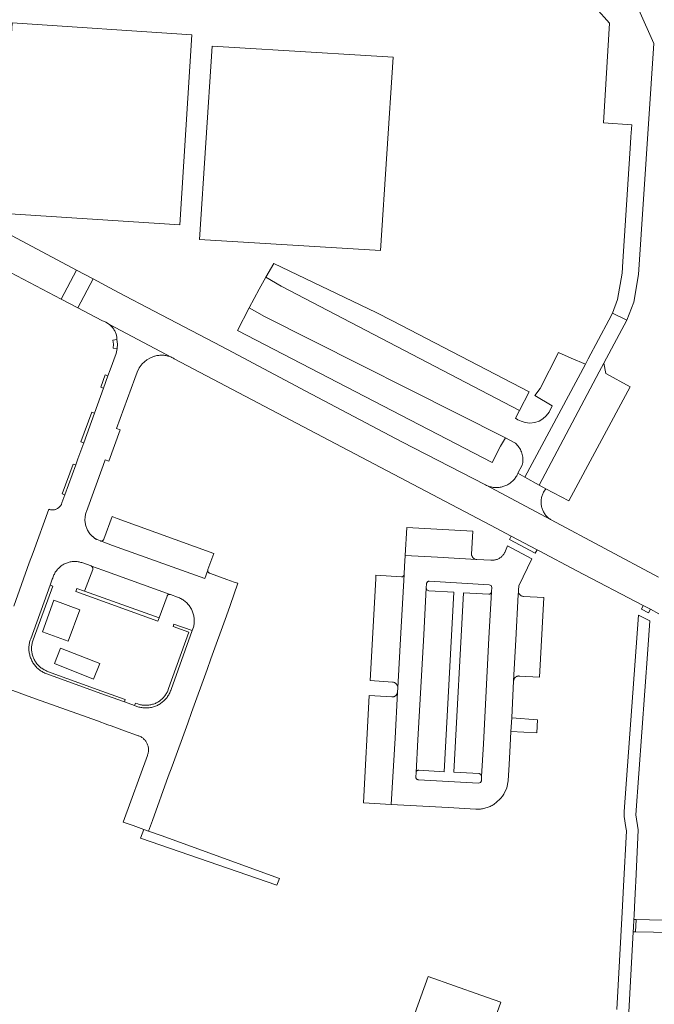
# Model space of a CAD drawing. Extents: x 152825 to 164088, y 457113 to 463005.
# Tile 297 of 364: x 158561 to 158681, y 461285 to 461472. Entities that reach past the tile are written whole.
import ezdxf

# ---------------------------------------------------------------- set-up
doc = ezdxf.new("R2010")
doc.units = 0
doc.header["$LTSCALE"] = 0.5
for name, color, linetype, lineweight in [('B-PV-VH-GESLOTENVERHARDING_KUNSTSTOF-GV', 251, 'CONTINUOUS', 18), ('B-PV-VH-HALFVERHARDING_GRAVEL-GV', 251, 'CONTINUOUS', 18), ('B-PV-VH-ONVERHARD_ZAND-GV', 251, 'CONTINUOUS', 18), ('B-PV-VH-OPENVERHARDING_BETONSTRAATSTEEN-GV', 251, 'CONTINUOUS', 18), ('B-PV-VH-OPENVERHARDING_STRAATBAKSTEEN-GV', 251, 'CONTINUOUS', 18)]:
    doc.layers.add(name, color=color, linetype=linetype, lineweight=lineweight)

msp = doc.modelspace()

# ---------------------------------------------------------------- linework, layer by layer
at = {"layer": 'B-PV-VH-GESLOTENVERHARDING_KUNSTSTOF-GV', "flags": 128}
for points in [[(158631.89, 461464.68), (158609.11, 461466.081), (158607.031, 461466.209), (158597.59, 461466.79), (158595.22, 461430.14), (158629.51, 461428.05)], [(158572.512, 461360.05), (158567.636, 461361.864), (158565.438, 461355.881), (158570.317, 461354.066)], [(158576.315, 461349.875), (158568.88, 461352.761), (158567.705, 461349.836), (158575.099, 461346.897)]]:
    msp.add_lwpolyline(points, close=True, dxfattribs=at)
at = {"layer": 'B-PV-VH-HALFVERHARDING_GRAVEL-GV', "flags": 128}
msp.add_lwpolyline([(158591.49, 461432.94), (158593.76, 461468.9), (158559.73, 461471.17), (158559.392, 461466.098), (158558.196, 461448.164), (158558.176, 461447.865), (158557.33, 461435.17)], close=True, dxfattribs=at)
at = {"layer": 'B-PV-VH-ONVERHARD_ZAND-GV', "flags": 128}
for points in [[(158581.15, 461343.057), (158576.689, 461344.652), (158566.429, 461348.379), (158566.279, 461348.436), (158566.11, 461348.508), (158565.944, 461348.586), (158565.783, 461348.668), (158565.625, 461348.759), (158565.47, 461348.856), (158565.319, 461348.958), (158565.174, 461349.066), (158565.031, 461349.18), (158564.894, 461349.301), (158564.761, 461349.425), (158564.634, 461349.555), (158564.512, 461349.69), (158564.395, 461349.83), (158564.283, 461349.974), (158564.179, 461350.122), (158564.084, 461350.268), (158563.986, 461350.433), (158563.899, 461350.593), (158563.818, 461350.756), (158563.744, 461350.921), (158563.677, 461351.092), (158563.616, 461351.263), (158563.563, 461351.437), (158563.516, 461351.613), (158563.476, 461351.791), (158563.443, 461351.97), (158563.417, 461352.151), (158563.398, 461352.332), (158563.388, 461352.513), (158563.383, 461352.695), (158563.387, 461352.877), (158563.397, 461353.06), (158563.415, 461353.241), (158563.439, 461353.422), (158563.471, 461353.601), (158563.509, 461353.779), (158563.555, 461353.955), (158563.607, 461354.125), (158563.689, 461354.348), (158567.387, 461364.519), (158566.917, 461364.689), (158563.219, 461354.519), (158563.133, 461354.284), (158563.074, 461354.091), (158563.023, 461353.895), (158562.98, 461353.698), (158562.945, 461353.499), (158562.918, 461353.299), (158562.898, 461353.098), (158562.887, 461352.896), (158562.883, 461352.694), (158562.888, 461352.492), (158562.9, 461352.291), (158562.921, 461352.09), (158562.949, 461351.89), (158562.986, 461351.691), (158563.03, 461351.494), (158563.082, 461351.299), (158563.141, 461351.106), (158563.209, 461350.916), (158563.283, 461350.728), (158563.365, 461350.543), (158563.455, 461350.362), (158563.551, 461350.185), (158563.655, 461350.011), (158563.765, 461349.842), (158563.881, 461349.677), (158564.005, 461349.517), (158564.134, 461349.362), (158564.27, 461349.212), (158564.411, 461349.068), (158564.558, 461348.93), (158564.71, 461348.797), (158564.868, 461348.67), (158565.03, 461348.55), (158565.197, 461348.437), (158565.368, 461348.33), (158565.544, 461348.229), (158565.723, 461348.137), (158565.906, 461348.051), (158566.092, 461347.972), (158566.255, 461347.91), (158576.519, 461344.182), (158580.982, 461342.586)], [(158587.534, 461358.49), (158573.438, 461363.572), (158571.983, 461364.096), (158571.773, 461363.513), (158587.324, 461357.907)], [(158583.051, 461342.377), (158582.882, 461341.906), (158583.329, 461341.746), (158583.518, 461341.681), (158583.709, 461341.624), (158583.903, 461341.574), (158584.099, 461341.533), (158584.296, 461341.499), (158584.494, 461341.473), (158584.693, 461341.455), (158584.892, 461341.445), (158585.092, 461341.443), (158585.292, 461341.449), (158585.491, 461341.463), (158585.69, 461341.485), (158585.888, 461341.515), (158586.084, 461341.553), (158586.278, 461341.598), (158586.471, 461341.652), (158586.661, 461341.712), (158586.849, 461341.781), (158587.034, 461341.857), (158587.216, 461341.94), (158587.394, 461342.031), (158587.568, 461342.129), (158587.738, 461342.233), (158587.904, 461342.344), (158588.066, 461342.462), (158588.223, 461342.586), (158588.374, 461342.717), (158588.52, 461342.853), (158588.661, 461342.995), (158588.795, 461343.143), (158588.924, 461343.295), (158589.047, 461343.453), (158589.163, 461343.616), (158589.273, 461343.783), (158589.375, 461343.954), (158589.471, 461344.13), (158589.56, 461344.309), (158589.641, 461344.491), (158589.716, 461344.677), (158589.742, 461344.749), (158589.817, 461344.96), (158593.813, 461356.096), (158590.355, 461357.337), (158590.186, 461356.866), (158593.173, 461355.794), (158589.346, 461345.128), (158589.271, 461344.918), (158589.249, 461344.855), (158589.181, 461344.686), (158589.108, 461344.522), (158589.028, 461344.361), (158588.941, 461344.202), (158588.849, 461344.049), (158588.75, 461343.899), (158588.646, 461343.752), (158588.536, 461343.61), (158588.419, 461343.473), (158588.298, 461343.339), (158588.172, 461343.212), (158588.04, 461343.089), (158587.904, 461342.971), (158587.764, 461342.86), (158587.618, 461342.754), (158587.468, 461342.654), (158587.315, 461342.56), (158587.157, 461342.472), (158586.998, 461342.39), (158586.835, 461342.316), (158586.668, 461342.247), (158586.499, 461342.185), (158586.328, 461342.131), (158586.154, 461342.083), (158585.98, 461342.042), (158585.803, 461342.008), (158585.625, 461341.981), (158585.446, 461341.961), (158585.267, 461341.948), (158585.087, 461341.943), (158584.907, 461341.945), (158584.728, 461341.954), (158584.549, 461341.97), (158584.371, 461341.993), (158584.193, 461342.024), (158584.017, 461342.061), (158583.843, 461342.106), (158583.671, 461342.157), (158583.495, 461342.218)], [(158585.561, 461318.134), (158584.645, 461318.425), (158584.045, 461316.776), (158609.866, 461307.862), (158610.33, 461309.154), (158587.913, 461317.288)]]:
    msp.add_lwpolyline(points, close=True, dxfattribs=at)
at = {"layer": 'B-PV-VH-OPENVERHARDING_BETONSTRAATSTEEN-GV', "flags": 128}
for points in [[(158670.26, 461474.04), (158672.9, 461471.14), (158671.712, 461452.235), (158677.098, 461451.892), (158677.043, 461451.095), (158676.941, 461449.598), (158676.86, 461448.41), (158675.411, 461425.971), (158675.27, 461423.79), (158674.38, 461418.78), (158673.44, 461416.21), (158676.14, 461414.88), (158677.47, 461418.3), (158678.36, 461423.53), (158681.278, 461467.31), (158678.461, 461473.655)], [(158558.204, 461424.542), (158569.011, 461418.842), (158571.929, 461424.377), (158559.725, 461430.889)], [(158682.181, 461366.206), (158661.85, 461377.041), (158649.404, 461383.682), (158633.53, 461391.87), (158615.32, 461401.47), (158600.493, 461409.306), (158597.97, 461410.64), (158586.616, 461416.599), (158579.85, 461420.15), (158575.047, 461422.713), (158572.137, 461417.194), (158576.668, 461414.804), (158577.453, 461414.525), (158578.157, 461414.079), (158589.931, 461407.836), (158590.104, 461407.753), (158590.274, 461407.662), (158590.427, 461407.576), (158650.339, 461376.072), (158654.264, 461373.995), (158659.147, 461371.419), (158659.563, 461371.2), (158666.705, 461367.436), (158679.276, 461360.822), (158680.623, 461360.125), (158682.219, 461359.264)], [(158555.975, 461346.12), (158564.117, 461343.199), (158566.093, 461342.49), (158575.882, 461338.978), (158577.859, 461338.269), (158578.488, 461338.04), (158580.98, 461337.131), (158583.431, 461336.237), (158583.439, 461336.235), (158583.583, 461336.193), (158583.725, 461336.143), (158583.864, 461336.086), (158583.999, 461336.022), (158584.131, 461335.95), (158584.259, 461335.872), (158584.382, 461335.787), (158584.501, 461335.695), (158584.615, 461335.597), (158584.723, 461335.494), (158584.826, 461335.384), (158584.922, 461335.269), (158585.013, 461335.15), (158585.097, 461335.025), (158585.174, 461334.897), (158585.244, 461334.764), (158585.307, 461334.628), (158585.363, 461334.489), (158585.411, 461334.347), (158585.451, 461334.203), (158585.484, 461334.056), (158585.509, 461333.908), (158585.526, 461333.759), (158585.535, 461333.61), (158585.536, 461333.46), (158585.529, 461333.31), (158585.514, 461333.161), (158585.491, 461333.012), (158585.46, 461332.866), (158585.422, 461332.721), (158585.376, 461332.578), (158585.322, 461332.438), (158580.751, 461319.837), (158582.621, 461319.167), (158584.645, 461318.425), (158585.561, 461318.134), (158586.277, 461320.113), (158589.29, 461328.435), (158590.005, 461330.409), (158592.966, 461338.59), (158593.681, 461340.564), (158596.643, 461348.745), (158597.357, 461350.719), (158600.319, 461358.9), (158601.034, 461360.874), (158602.487, 461365.085), (158601.789, 461365.296), (158600.399, 461365.778), (158597.985, 461366.658), (158597.097, 461366.982), (158597.081, 461366.987), (158597.024, 461367.011), (158596.97, 461367.043), (158596.921, 461367.081), (158596.876, 461367.125), (158596.838, 461367.174), (158596.807, 461367.228), (158596.783, 461367.285), (158596.766, 461367.345), (158596.757, 461367.407), (158596.756, 461367.469), (158596.763, 461367.531), (158596.202, 461365.951), (158578.72, 461372.181), (158576.42, 461373.071), (158575.795, 461373.327), (158575.727, 461373.363), (158575.66, 461373.401), (158575.594, 461373.44), (158575.528, 461373.48), (158575.464, 461373.521), (158575.399, 461373.563), (158575.336, 461373.607), (158575.273, 461373.651), (158575.211, 461373.697), (158575.15, 461373.743), (158575.09, 461373.791), (158575.031, 461373.84), (158574.972, 461373.889), (158574.915, 461373.94), (158574.886, 461373.966), (158574.858, 461373.992), (158574.802, 461374.045), (158574.747, 461374.099), (158574.693, 461374.153), (158574.64, 461374.209), (158574.588, 461374.266), (158574.537, 461374.323), (158574.487, 461374.381), (158574.438, 461374.44), (158574.39, 461374.501), (158574.343, 461374.562), (158574.298, 461374.623), (158574.253, 461374.686), (158574.209, 461374.749), (158574.167, 461374.813), (158574.099, 461374.925), (158574.008, 461375.087), (158573.924, 461375.253), (158573.848, 461375.422), (158573.779, 461375.594), (158573.717, 461375.769), (158573.663, 461375.947), (158573.617, 461376.127), (158573.578, 461376.308), (158573.547, 461376.492), (158573.525, 461376.676), (158573.51, 461376.861), (158573.503, 461377.047), (158573.504, 461377.232), (158573.513, 461377.418), (158573.53, 461377.602), (158573.556, 461377.786), (158573.589, 461377.969), (158573.629, 461378.15), (158573.678, 461378.33), (158573.734, 461378.507), (158573.798, 461378.681), (158576.96, 461387.376), (158577.33, 461388.426), (158578.041, 461388.204), (158580.18, 461394.09), (158579.474, 461394.343), (158582.932, 461403.85), (158583.381, 461405.011), (158583.794, 461405.864), (158584.354, 461406.629), (158585.213, 461407.372), (158585.921, 461407.765), (158586.676, 461408.056), (158586.735, 461408.073), (158586.921, 461408.122), (158587.109, 461408.164), (158587.298, 461408.197), (158587.489, 461408.223), (158587.681, 461408.241), (158587.873, 461408.251), (158588.065, 461408.252), (158588.258, 461408.246), (158588.45, 461408.232), (158588.641, 461408.209), (158588.831, 461408.179), (158589.02, 461408.141), (158589.207, 461408.095), (158589.391, 461408.042), (158589.574, 461407.981), (158589.754, 461407.912), (158589.931, 461407.836), (158578.157, 461414.079), (158578.17, 461414.068), (158578.302, 461413.957), (158578.429, 461413.839), (158578.55, 461413.715), (158578.665, 461413.587), (158578.774, 461413.453), (158578.876, 461413.313), (158578.973, 461413.17), (158579.062, 461413.022), (158579.144, 461412.87), (158579.22, 461412.715), (158579.288, 461412.556), (158579.348, 461412.394), (158579.401, 461412.23), (158579.447, 461412.063), (158579.484, 461411.894), (158579.514, 461411.724), (158579.536, 461411.553), (158579.55, 461411.381), (158579.556, 461411.208), (158579.669, 461410.363), (158579.628, 461409.511), (158579.394, 461408.553), (158578.279, 461405.501), (158577.867, 461404.355), (158577.005, 461401.998), (158575.296, 461397.274), (158573.266, 461391.64), (158572.157, 461388.612), (158571.759, 461387.464), (158569.696, 461381.799), (158569.149, 461380.307), (158569.123, 461380.224), (158569.079, 461380.109), (158569.028, 461379.998), (158568.97, 461379.89), (158568.905, 461379.786), (158568.833, 461379.686), (158568.755, 461379.592), (158568.671, 461379.503), (158568.581, 461379.419), (158568.486, 461379.341), (158568.387, 461379.27), (158568.282, 461379.205), (158568.174, 461379.148), (158568.062, 461379.097), (158567.948, 461379.054), (158567.83, 461379.019), (158567.711, 461378.991), (158567.59, 461378.971), (158567.468, 461378.959), (158567.345, 461378.955), (158567.223, 461378.959), (158567.101, 461378.971), (158566.98, 461378.991), (158566.86, 461379.019), (158566.743, 461379.054), (158566.628, 461379.097), (158563.668, 461370.905), (158562.958, 461368.94), (158559.998, 461360.748)], [(158674.72, 461249.999), (158677.353, 461299.045), (158677.397, 461299.864), (158677.479, 461301.398), (158677.52, 461302.162), (158677.603, 461303.695), (158677.812, 461307.596), (158677.858, 461308.576), (158678.318, 461318.373), (158677.881, 461321.175), (158680.12, 461352.495), (158680.508, 461357.929), (158678.378, 461359.043), (158675.661, 461321.816), (158675.64, 461320.901), (158675.978, 461318.788), (158676.092, 461318.163), (158675.535, 461307.688), (158675.274, 461302.797), (158674.29, 461284.347)]]:
    msp.add_lwpolyline(points, dxfattribs=at)
for points in [[(158607.779, 461423.008), (158610.678, 461421.354), (158655.83, 461397.803), (158657.653, 461401.316), (158631.778, 461414.74), (158628.665, 461416.355), (158609.258, 461425.602)], [(158575.047, 461422.713), (158571.929, 461424.377), (158569.011, 461418.842), (158572.137, 461417.194)], [(158668.321, 461406.583), (158665.59, 461407.713), (158663.233, 461408.79), (158659.763, 461401.922), (158658.752, 461400.643), (158662.016, 461398.644), (158661.419, 461397.439), (158660.861, 461396.759), (158660.265, 461396.197), (158659.545, 461395.758), (158658.759, 461395.484), (158657.798, 461395.38), (158656.874, 461395.502), (158656.137, 461395.765), (158655.535, 461396.027), (158655.052, 461396.326), (158655.83, 461397.803), (158610.678, 461421.354), (158607.779, 461423.008), (158606.5, 461420.764), (158604.634, 461417.204), (158607.54, 461415.6), (158653.201, 461392.597), (158654.839, 461391.731), (158655.038, 461391.572), (158655.226, 461391.401), (158655.404, 461391.218), (158655.569, 461391.024), (158655.723, 461390.821), (158655.863, 461390.608), (158655.989, 461390.386), (158656.101, 461390.158), (158656.199, 461389.922), (158656.282, 461389.681), (158656.349, 461389.436), (158656.401, 461389.186), (158656.438, 461388.934), (158656.458, 461388.68), (158656.462, 461388.425), (158656.451, 461388.17), (158656.423, 461387.917), (158656.379, 461387.666), (158656.323, 461387.43), (158655.513, 461385.887), (158656.85, 461385.18)], [(158607.54, 461415.6), (158604.634, 461417.204), (158602.401, 461412.946), (158602.393, 461412.931), (158650.657, 461387.95), (158652.248, 461391.025), (158653.201, 461392.597)], [(158676.14, 461414.88), (158673.44, 461416.21), (158672.747, 461414.907), (158668.858, 461407.586), (158668.321, 461406.583), (158656.85, 461385.18), (158659.54, 461383.62), (158670.946, 461405.119), (158671.82, 461406.766)], [(158579.669, 461410.363), (158579.556, 461411.208), (158578.802, 461411.09), (158578.901, 461410.351), (158578.868, 461409.606), (158579.628, 461409.511)], [(158672.2, 461404.77), (158671.82, 461406.766), (158670.946, 461405.119), (158659.54, 461383.62), (158660.811, 461382.957), (158665.18, 461380.68), (158676.76, 461402.24)], [(158577.867, 461404.355), (158577.35, 461404.541), (158576.488, 461402.187), (158577.005, 461401.998)], [(158575.296, 461397.274), (158574.779, 461397.461), (158572.749, 461391.827), (158573.266, 461391.64)], [(158571.759, 461387.464), (158571.239, 461387.644), (158569.179, 461381.987), (158569.696, 461381.799)], [(158649.404, 461383.682), (158661.85, 461377.041), (158661.699, 461377.134), (158661.552, 461377.235), (158661.41, 461377.341), (158661.273, 461377.455), (158661.141, 461377.574), (158661.014, 461377.699), (158660.894, 461377.83), (158660.779, 461377.965), (158660.67, 461378.106), (158660.568, 461378.252), (158660.473, 461378.402), (158660.384, 461378.556), (158660.303, 461378.714), (158660.228, 461378.876), (158660.161, 461379.041), (158660.102, 461379.208), (158660.05, 461379.378), (158660.005, 461379.551), (158659.969, 461379.725), (158659.94, 461379.9), (158659.92, 461380.077), (158659.907, 461380.255), (158659.902, 461380.432), (158659.906, 461380.61), (158659.917, 461380.788), (158659.936, 461380.964), (158659.963, 461381.14), (158659.998, 461381.315), (158660.041, 461381.487), (158660.092, 461381.658), (158660.15, 461381.826), (158660.216, 461381.991), (158660.289, 461382.153), (158660.369, 461382.312), (158660.811, 461382.957), (158659.54, 461383.62), (158656.85, 461385.18), (158655.513, 461385.887), (158655.507, 461385.858), (158655.5, 461385.83), (158655.464, 461385.752), (158655.382, 461385.582), (158655.292, 461385.417), (158655.195, 461385.256), (158655.091, 461385.098), (158654.981, 461384.946), (158654.864, 461384.798), (158654.741, 461384.655), (158654.612, 461384.518), (158654.478, 461384.386), (158654.338, 461384.26), (158654.193, 461384.14), (158654.043, 461384.027), (158653.888, 461383.92), (158653.728, 461383.819), (158653.565, 461383.725), (158653.398, 461383.639), (158653.227, 461383.56), (158653.053, 461383.487), (158652.876, 461383.423), (158652.697, 461383.366), (158652.515, 461383.316), (158652.331, 461383.275), (158652.146, 461383.241), (158651.959, 461383.215), (158651.772, 461383.197), (158651.584, 461383.187), (158651.396, 461383.185), (158651.207, 461383.191), (158651.02, 461383.205), (158650.833, 461383.227), (158650.647, 461383.257), (158650.462, 461383.295), (158650.28, 461383.341), (158650.099, 461383.394), (158649.921, 461383.455), (158649.745, 461383.523), (158649.573, 461383.599)], [(158579.609, 461377.33), (158578.631, 461377.685), (158577.077, 461373.418), (158577.062, 461373.375), (158577.033, 461373.317), (158576.998, 461373.262), (158576.957, 461373.213), (158576.909, 461373.168), (158576.857, 461373.13), (158576.8, 461373.099), (158576.74, 461373.075), (158576.677, 461373.058), (158576.613, 461373.049), (158576.548, 461373.049), (158576.483, 461373.056), (158576.42, 461373.071), (158578.72, 461372.181), (158596.202, 461365.951), (158596.763, 461367.531), (158596.777, 461367.592), (158596.8, 461367.65), (158597.568, 461369.694), (158597.938, 461370.677)], [(158646.981, 461374.919), (158634.478, 461375.631), (158634.176, 461370.34), (158640.312, 461369.997), (158647.663, 461369.545), (158647.534, 461369.573), (158647.446, 461369.6), (158647.36, 461369.635), (158647.278, 461369.677), (158647.2, 461369.725), (158647.126, 461369.781), (158647.058, 461369.843), (158646.995, 461369.91), (158646.938, 461369.982), (158646.888, 461370.06), (158646.845, 461370.141), (158646.808, 461370.225), (158646.78, 461370.313), (158646.758, 461370.403), (158646.745, 461370.494), (158646.74, 461370.586)], [(158659.147, 461371.419), (158654.264, 461373.995), (158653.914, 461373.331), (158658.797, 461370.755)], [(158658.151, 461369.711), (158653.556, 461372.156), (158653.036, 461370.895), (158652.992, 461370.811), (158652.917, 461370.685), (158652.836, 461370.562), (158652.748, 461370.444), (158652.655, 461370.331), (158652.554, 461370.224), (158652.449, 461370.122), (158652.338, 461370.026), (158652.222, 461369.936), (158652.101, 461369.852), (158651.975, 461369.776), (158651.846, 461369.706), (158651.713, 461369.643), (158651.577, 461369.588), (158651.438, 461369.54), (158651.297, 461369.5), (158651.154, 461369.468), (158651.009, 461369.443), (158650.863, 461369.426), (158650.717, 461369.418), (158650.57, 461369.417), (158650.423, 461369.424), (158647.728, 461369.541), (158647.663, 461369.545), (158640.312, 461369.997), (158634.176, 461370.34), (158634.056, 461368.242), (158633.977, 461366.758), (158633.973, 461366.69), (158633.316, 461355.649), (158632.761, 461345.275), (158632.705, 461344.434), (158632.247, 461335.752), (158631.508, 461323.16), (158642.319, 461322.562), (158647.56, 461322.28), (158647.774, 461322.273), (158647.988, 461322.273), (158648.202, 461322.282), (158648.416, 461322.299), (158648.628, 461322.323), (158648.84, 461322.356), (158649.051, 461322.396), (158649.259, 461322.445), (158649.466, 461322.501), (158649.67, 461322.565), (158649.872, 461322.636), (158650.071, 461322.715), (158650.267, 461322.801), (158650.46, 461322.894), (158650.649, 461322.995), (158650.834, 461323.102), (158650.951, 461323.175), (158652.08, 461324.186), (158652.276, 461324.383), (158652.582, 461324.732), (158652.854, 461325.108), (158653.439, 461326.322), (158653.686, 461327.647), (158653.862, 461330.756), (158654.063, 461334.319), (158654.203, 461336.968), (158654.341, 461339.587), (158654.71, 461346.55), (158654.713, 461346.611), (158655.121, 461354.336), (158655.58, 461362.92), (158655.631, 461363.379), (158655.618, 461363.468), (158655.612, 461363.558), (158655.615, 461363.648), (158655.625, 461363.738), (158655.671, 461364.593)], [(158589.637, 461362.929), (158589.692, 461362.906), (158591.006, 461362.439), (158591.059, 461362.42), (158591.241, 461362.351), (158591.421, 461362.274), (158591.597, 461362.19), (158591.77, 461362.098), (158591.938, 461362), (158592.103, 461361.895), (158592.263, 461361.783), (158592.418, 461361.665), (158592.569, 461361.54), (158592.714, 461361.41), (158592.854, 461361.273), (158592.988, 461361.131), (158593.116, 461360.984), (158593.238, 461360.831), (158593.354, 461360.674), (158593.463, 461360.512), (158593.565, 461360.345), (158593.661, 461360.175), (158593.749, 461360.001), (158593.83, 461359.823), (158593.904, 461359.642), (158593.97, 461359.459), (158594.029, 461359.273), (158594.08, 461359.084), (158594.124, 461358.894), (158594.159, 461358.701), (158594.187, 461358.508), (158594.207, 461358.314), (158594.218, 461358.119), (158594.222, 461357.924), (158594.218, 461357.728), (158594.205, 461357.534), (158594.185, 461357.339), (158594.157, 461357.146), (158594.121, 461356.954), (158594.036, 461356.718), (158593.813, 461356.096), (158589.817, 461344.96), (158589.742, 461344.749), (158589.716, 461344.677), (158589.641, 461344.491), (158589.56, 461344.309), (158589.471, 461344.13), (158589.375, 461343.954), (158589.273, 461343.783), (158589.163, 461343.616), (158589.047, 461343.453), (158588.924, 461343.295), (158588.795, 461343.143), (158588.661, 461342.995), (158588.52, 461342.853), (158588.374, 461342.717), (158588.223, 461342.586), (158588.066, 461342.462), (158587.904, 461342.344), (158587.738, 461342.233), (158587.568, 461342.129), (158587.394, 461342.031), (158587.216, 461341.94), (158587.034, 461341.857), (158586.849, 461341.781), (158586.661, 461341.712), (158586.471, 461341.652), (158586.278, 461341.598), (158586.084, 461341.553), (158585.888, 461341.515), (158585.69, 461341.485), (158585.491, 461341.463), (158585.292, 461341.449), (158585.092, 461341.443), (158584.892, 461341.445), (158584.693, 461341.455), (158584.494, 461341.473), (158584.296, 461341.499), (158584.099, 461341.533), (158583.903, 461341.574), (158583.709, 461341.624), (158583.518, 461341.681), (158583.329, 461341.746), (158582.882, 461341.906), (158580.982, 461342.586), (158576.519, 461344.182), (158566.255, 461347.91), (158566.092, 461347.972), (158565.906, 461348.051), (158565.723, 461348.137), (158565.544, 461348.229), (158565.368, 461348.33), (158565.197, 461348.437), (158565.03, 461348.55), (158564.868, 461348.67), (158564.71, 461348.797), (158564.558, 461348.93), (158564.411, 461349.068), (158564.27, 461349.212), (158564.134, 461349.362), (158564.005, 461349.517), (158563.881, 461349.677), (158563.765, 461349.842), (158563.655, 461350.011), (158563.551, 461350.185), (158563.455, 461350.362), (158563.365, 461350.543), (158563.283, 461350.728), (158563.209, 461350.916), (158563.141, 461351.106), (158563.082, 461351.299), (158563.03, 461351.494), (158562.986, 461351.691), (158562.949, 461351.89), (158562.921, 461352.09), (158562.9, 461352.291), (158562.888, 461352.492), (158562.883, 461352.694), (158562.887, 461352.896), (158562.898, 461353.098), (158562.918, 461353.299), (158562.945, 461353.499), (158562.98, 461353.698), (158563.023, 461353.895), (158563.074, 461354.091), (158563.133, 461354.284), (158563.219, 461354.519), (158566.917, 461364.689), (158567.322, 461365.804), (158567.402, 461366.031), (158567.427, 461366.116), (158567.485, 461366.293), (158567.551, 461366.467), (158567.624, 461366.638), (158567.705, 461366.806), (158567.793, 461366.97), (158567.887, 461367.13), (158567.989, 461367.286), (158568.097, 461367.438), (158568.211, 461367.585), (158568.332, 461367.727), (158568.459, 461367.863), (158568.591, 461367.994), (158568.729, 461368.119), (158568.872, 461368.238), (158569.02, 461368.351), (158569.173, 461368.457), (158569.33, 461368.557), (158569.492, 461368.65), (158569.657, 461368.735), (158569.826, 461368.814), (158569.998, 461368.885), (158570.172, 461368.949), (158570.35, 461369.005), (158570.53, 461369.054), (158570.711, 461369.095), (158570.894, 461369.128), (158571.079, 461369.153), (158571.264, 461369.17), (158571.45, 461369.179), (158571.636, 461369.18), (158571.823, 461369.173), (158572.008, 461369.159), (158572.193, 461369.136), (158572.376, 461369.105), (158572.559, 461369.066), (158572.739, 461369.02), (158572.917, 461368.966), (158574.655, 461368.34), (158574.711, 461368.319), (158576.879, 461367.509)], [(158576.879, 461367.509), (158574.711, 461368.319), (158574.793, 461368.264), (158574.841, 461368.222), (158574.885, 461368.174), (158574.922, 461368.121), (158574.952, 461368.063), (158574.975, 461368.003), (158574.99, 461367.94), (158574.997, 461367.876), (158574.997, 461367.811), (158574.988, 461367.747), (158574.973, 461367.687), (158574.972, 461367.684), (158573.438, 461363.572), (158587.534, 461358.49), (158589.06, 461362.597), (158589.067, 461362.625), (158589.07, 461362.639), (158589.091, 461362.694), (158589.119, 461362.747), (158589.154, 461362.795), (158589.194, 461362.838), (158589.241, 461362.875), (158589.292, 461362.905), (158589.346, 461362.929), (158589.403, 461362.945), (158589.462, 461362.953), (158589.521, 461362.953), (158589.637, 461362.929)], [(158633.316, 461355.649), (158633.973, 461366.69), (158633.944, 461366.597), (158633.917, 461366.54), (158633.883, 461366.487), (158633.843, 461366.438), (158633.798, 461366.395), (158633.747, 461366.358), (158633.691, 461366.327), (158633.633, 461366.304), (158633.572, 461366.288), (158633.509, 461366.281), (158633.446, 461366.281), (158628.629, 461366.593), (158628.59, 461365.904), (158627.512, 461346.624), (158631.782, 461346.333), (158631.785, 461346.333), (158631.876, 461346.32), (158631.966, 461346.3), (158632.055, 461346.272), (158632.141, 461346.236), (158632.223, 461346.193), (158632.301, 461346.144), (158632.375, 461346.087), (158632.443, 461346.025), (158632.506, 461345.957), (158632.563, 461345.883), (158632.613, 461345.805), (158632.657, 461345.723), (158632.693, 461345.638), (158632.722, 461345.55), (158632.743, 461345.459), (158632.756, 461345.368), (158632.761, 461345.275)], [(158638.666, 461365.454), (158638.729, 461365.458), (158650.104, 461364.792), (158650.44, 461364.609), (158650.578, 461364.253), (158650.544, 461363.483), (158650.54, 461363.411), (158650.036, 461354.65), (158649.009, 461334.66), (158648.638, 461328.459), (158648.597, 461327.665), (158648.422, 461327.321), (158648.059, 461327.188), (158642.351, 461327.533), (158636.668, 461327.852), (158636.613, 461327.857), (158636.551, 461327.87), (158636.491, 461327.891), (158636.435, 461327.92), (158636.382, 461327.955), (158636.334, 461327.996), (158636.292, 461328.043), (158636.256, 461328.095), (158636.228, 461328.152), (158636.206, 461328.211), (158636.192, 461328.273), (158636.186, 461328.336), (158636.188, 461328.399), (158636.23, 461329.169), (158636.23, 461329.215), (158636.583, 461335.393), (158637.677, 461355.275), (158638.131, 461364.18), (158638.226, 461364.97), (158638.227, 461364.987), (158638.234, 461365.05), (158638.25, 461365.111), (158638.273, 461365.17), (158638.304, 461365.225), (158638.341, 461365.277), (158638.384, 461365.323), (158638.433, 461365.363), (158638.486, 461365.397), (158638.543, 461365.424), (158638.604, 461365.443)], [(158650.104, 461364.792), (158638.729, 461365.458), (158638.666, 461365.454), (158638.604, 461365.443), (158638.543, 461365.424), (158638.486, 461365.397), (158638.433, 461365.363), (158638.384, 461365.323), (158638.341, 461365.277), (158638.304, 461365.225), (158638.273, 461365.17), (158638.25, 461365.111), (158638.234, 461365.05), (158638.227, 461364.987), (158638.226, 461364.97), (158638.131, 461364.18), (158638.292, 461363.816), (158638.654, 461363.653), (158643.398, 461363.386), (158641.553, 461329.373), (158636.78, 461329.643), (158636.72, 461329.651), (158636.659, 461329.651), (158636.599, 461329.642), (158636.54, 461329.626), (158636.484, 461329.603), (158636.432, 461329.572), (158636.384, 461329.535), (158636.341, 461329.492), (158636.305, 461329.443), (158636.275, 461329.39), (158636.252, 461329.334), (158636.237, 461329.275), (158636.23, 461329.215), (158636.23, 461329.169), (158636.188, 461328.399), (158636.186, 461328.336), (158636.192, 461328.273), (158636.206, 461328.211), (158636.228, 461328.152), (158636.256, 461328.095), (158636.292, 461328.043), (158636.334, 461327.996), (158636.382, 461327.955), (158636.435, 461327.92), (158636.491, 461327.891), (158636.551, 461327.87), (158636.613, 461327.857), (158636.668, 461327.852), (158642.351, 461327.533), (158648.059, 461327.188), (158648.422, 461327.321), (158648.597, 461327.665), (158648.638, 461328.459), (158648.5, 461328.822), (158648.155, 461329), (158643.364, 461329.26), (158645.227, 461363.277), (158650.003, 461362.989), (158650.067, 461362.99), (158650.131, 461362.998), (158650.193, 461363.015), (158650.252, 461363.039), (158650.308, 461363.07), (158650.36, 461363.108), (158650.406, 461363.152), (158650.447, 461363.202), (158650.481, 461363.256), (158650.508, 461363.314), (158650.54, 461363.411), (158650.544, 461363.483), (158650.578, 461364.253), (158650.44, 461364.609)], [(158638.292, 461363.816), (158638.131, 461364.18), (158637.677, 461355.275), (158636.583, 461335.393), (158636.23, 461329.215), (158636.237, 461329.275), (158636.252, 461329.334), (158636.275, 461329.39), (158636.305, 461329.443), (158636.341, 461329.492), (158636.384, 461329.535), (158636.432, 461329.572), (158636.484, 461329.603), (158636.54, 461329.626), (158636.599, 461329.642), (158636.659, 461329.651), (158636.72, 461329.651), (158636.78, 461329.643), (158641.553, 461329.373), (158643.398, 461363.386), (158638.654, 461363.653)], [(158650.036, 461354.65), (158650.54, 461363.411), (158650.508, 461363.314), (158650.481, 461363.256), (158650.447, 461363.202), (158650.406, 461363.152), (158650.36, 461363.108), (158650.308, 461363.07), (158650.252, 461363.039), (158650.193, 461363.015), (158650.131, 461362.998), (158650.067, 461362.99), (158650.003, 461362.989), (158645.227, 461363.277), (158643.364, 461329.26), (158648.155, 461329), (158648.5, 461328.822), (158648.638, 461328.459), (158649.009, 461334.66)], [(158655.653, 461363.292), (158655.631, 461363.379), (158655.58, 461362.92), (158655.121, 461354.336), (158654.713, 461346.611), (158654.716, 461346.628), (158654.718, 461346.645), (158654.721, 461346.662), (158654.724, 461346.679), (158654.727, 461346.696), (158654.731, 461346.713), (158654.734, 461346.73), (158654.738, 461346.747), (158654.743, 461346.764), (158654.747, 461346.78), (158654.752, 461346.797), (158654.758, 461346.813), (158654.763, 461346.83), (158654.769, 461346.846), (158654.775, 461346.862), (158654.781, 461346.878), (158654.788, 461346.894), (158654.795, 461346.91), (158654.802, 461346.926), (158654.81, 461346.941), (158654.817, 461346.957), (158654.825, 461346.972), (158654.834, 461346.987), (158654.842, 461347.002), (158654.851, 461347.017), (158654.86, 461347.032), (158654.869, 461347.046), (158654.879, 461347.061), (158654.889, 461347.075), (158654.898, 461347.089), (158654.909, 461347.103), (158654.919, 461347.117), (158654.93, 461347.13), (158654.941, 461347.144), (158654.952, 461347.157), (158654.964, 461347.17), (158654.975, 461347.182), (158654.987, 461347.195), (158655, 461347.207), (158655.012, 461347.219), (158655.024, 461347.231), (158655.037, 461347.243), (158655.05, 461347.254), (158655.063, 461347.266), (158655.077, 461347.277), (158655.09, 461347.287), (158655.104, 461347.298), (158655.118, 461347.308), (158655.132, 461347.318), (158655.146, 461347.328), (158655.161, 461347.337), (158655.175, 461347.347), (158655.19, 461347.356), (158655.205, 461347.365), (158655.22, 461347.373), (158655.235, 461347.381), (158655.25, 461347.389), (158655.266, 461347.397), (158655.281, 461347.405), (158655.297, 461347.412), (158655.313, 461347.418), (158655.329, 461347.425), (158655.345, 461347.431), (158655.361, 461347.438), (158655.378, 461347.443), (158655.394, 461347.449), (158655.41, 461347.454), (158655.427, 461347.459), (158655.444, 461347.464), (158655.46, 461347.468), (158655.477, 461347.472), (158655.494, 461347.476), (158655.511, 461347.479), (158655.528, 461347.482), (158655.545, 461347.485), (158655.562, 461347.488), (158655.579, 461347.49), (158655.596, 461347.492), (158655.614, 461347.494), (158655.631, 461347.495), (158655.648, 461347.496), (158655.665, 461347.497), (158655.683, 461347.497), (158655.7, 461347.497), (158655.717, 461347.497), (158655.734, 461347.497), (158655.752, 461347.496), (158655.769, 461347.495), (158659.627, 461347.291), (158660.459, 461362.337), (158656.588, 461362.561), (158656.584, 461362.561), (158656.494, 461362.569), (158656.405, 461362.585), (158656.318, 461362.609), (158656.234, 461362.64), (158656.152, 461362.679), (158656.074, 461362.725), (158656.001, 461362.777), (158655.933, 461362.836), (158655.87, 461362.9), (158655.813, 461362.97), (158655.762, 461363.045), (158655.719, 461363.124), (158655.682, 461363.206)], [(158680.623, 461360.125), (158679.276, 461360.822), (158678.931, 461360.156), (158680.267, 461359.465)], [(158632.247, 461335.752), (158632.705, 461344.434), (158632.702, 461344.408), (158632.687, 461344.319), (158632.663, 461344.232), (158632.633, 461344.148), (158632.594, 461344.066), (158632.549, 461343.988), (158632.497, 461343.914), (158632.439, 461343.846), (158632.374, 461343.782), (158632.305, 461343.725), (158632.231, 461343.674), (158632.152, 461343.63), (158632.07, 461343.593), (158631.985, 461343.563), (158631.897, 461343.541), (158631.808, 461343.527), (158631.718, 461343.521), (158631.628, 461343.523), (158627.374, 461343.778), (158626.266, 461323.48), (158631.508, 461323.16)], [(158659.255, 461339.209), (158654.341, 461339.587), (158654.203, 461336.968), (158659.116, 461336.717)], [(158677.938, 461301.366), (158677.479, 461301.398), (158677.397, 461299.864), (158677.353, 461299.045), (158677.815, 461299.068)], [(158688.027, 461301.129), (158677.938, 461301.366), (158677.815, 461299.068), (158687.956, 461298.83)]]:
    msp.add_lwpolyline(points, close=True, dxfattribs=at)
at = {"layer": 'B-PV-VH-OPENVERHARDING_STRAATBAKSTEEN-GV', "flags": 128}
msp.add_lwpolyline([(158641.494, 461255.491), (158652.298, 461285.744), (158648.517, 461287.074), (158638.508, 461290.593), (158635.177, 461281.292)], dxfattribs=at)

doc.saveas('drawing.dxf')
